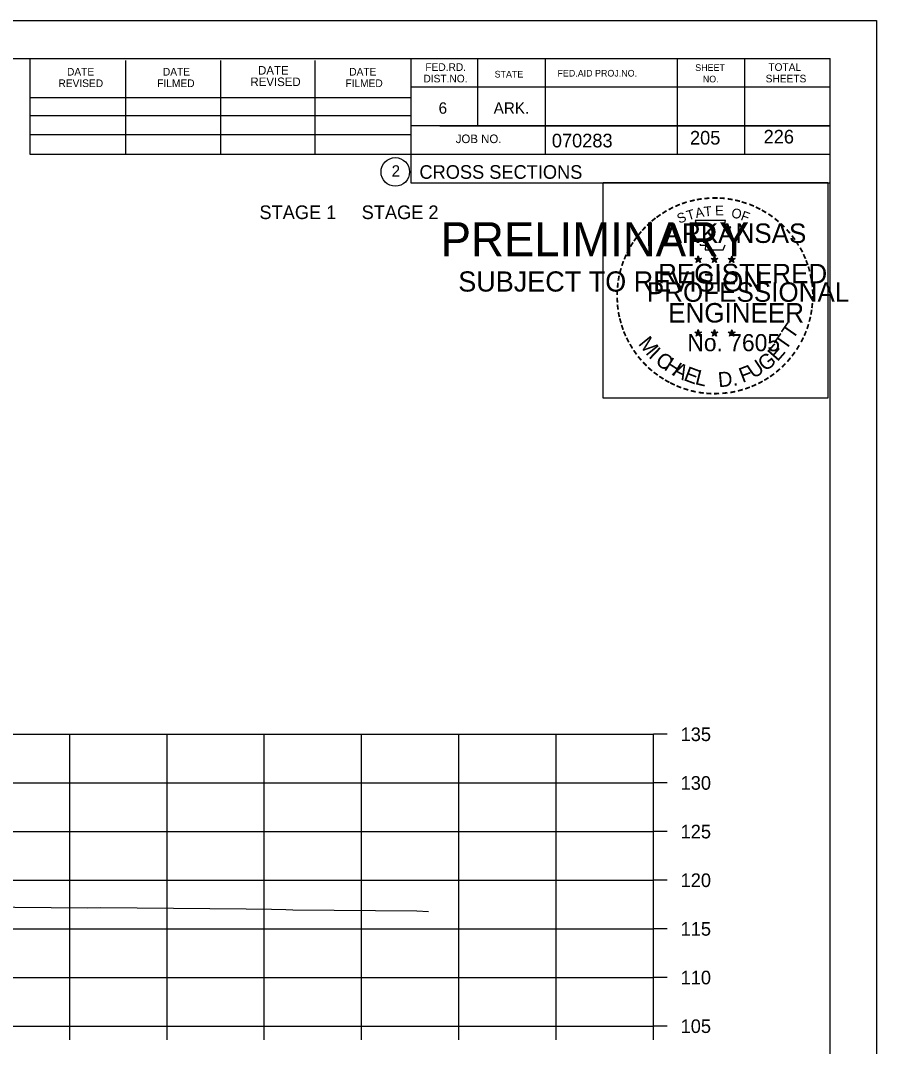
# Model space of a CAD drawing. Extents: x 1175611 to 1176402, y -433344 to -416213.
# Drawn here: x 1175855.9 to 1175943.9, y -420862 to -420756.6 of the extents above; entities that cross this region are included whole.
import ezdxf

# ---------------------------------------------------------------- set-up
doc = ezdxf.new("R2010")
doc.units = 0
for name, color, linetype in [('Default', 7, 'Continuous'), ('R_Axis', 7, 'Continuous'), ('R_Axis Annot', 7, 'Continuous'), ('R_Border', 7, 'Continuous'), ('R_Border Notes', 7, 'Continuous'), ('R_Border PE', 7, 'Continuous'), ('R_Border Prem', 7, 'Continuous'), ('R_Exist Surface', 7, 'Continuous'), ('R_Grid', 7, 'Continuous'), ('R_No Plot', 7, 'Continuous')]:
    doc.layers.add(name, color=color, linetype=linetype)

msp = doc.modelspace()

# ---------------------------------------------------------------- linework, layer by layer
at = {"layer": 'R_Axis'}
for p, q in [((1175920.97, -420859.95), (1175920.97, -420829.95)), ((1175922.37, -420829.95), (1175920.97, -420829.95)), ((1175922.37, -420834.95), (1175920.97, -420834.95)), ((1175922.37, -420839.95), (1175920.97, -420839.95)), ((1175922.37, -420844.95), (1175920.97, -420844.95)), ((1175922.37, -420849.95), (1175920.97, -420849.95)), ((1175922.37, -420854.95), (1175920.97, -420854.95)), ((1175640.97, -420859.95), (1175920.97, -420859.95)), ((1175860.97, -420861.35), (1175860.97, -420859.95)), ((1175870.97, -420861.35), (1175870.97, -420859.95)), ((1175880.97, -420861.35), (1175880.97, -420859.95)), ((1175890.97, -420861.35), (1175890.97, -420859.95)), ((1175900.97, -420861.35), (1175900.97, -420859.95)), ((1175910.97, -420861.35), (1175910.97, -420859.95)), ((1175920.97, -420861.35), (1175920.97, -420859.95)), ((1175922.37, -420859.95), (1175920.97, -420859.95))]:
    msp.add_line(p, q, dxfattribs=at)
at = {"layer": 'R_Border'}
for p, q in [((1175622.97, -420760.49), (1175939.15, -420760.49)), ((1175856.89, -420770.37), (1175856.89, -420760.49)), ((1175866.75, -420770.37), (1175866.75, -420760.69)), ((1175876.51, -420770.37), (1175876.51, -420760.69)), ((1175886.19, -420770.37), (1175886.19, -420760.69)), ((1175896.05, -420760.49), (1175896.05, -420773.29)), ((1175902.89, -420760.49), (1175902.89, -420767.43)), ((1175909.83, -420760.49), (1175909.83, -420770.37)), ((1175923.41, -420760.49), (1175923.41, -420770.37)), ((1175930.35, -420760.49), (1175930.35, -420770.37)), ((1175939.15, -420965.95), (1175939.15, -420760.49)), ((1175939.15, -420763.43), (1175896.05, -420763.43)), ((1175939.15, -420763.41), (1175939.15, -420763.41)), ((1175856.89, -420764.51), (1175896.05, -420764.51)), ((1175856.89, -420766.37), (1175896.05, -420766.37)), ((1175939.15, -420767.43), (1175896.05, -420767.43)), ((1175899.01, -420767.43), (1175939.15, -420767.43)), ((1175856.89, -420770.37), (1175856.89, -420768.31)), ((1175856.89, -420768.31), (1175896.05, -420768.31)), ((1175939.15, -420770.37), (1175856.89, -420770.37)), ((1175896.05, -420773.29), (1175939.15, -420773.29))]:
    msp.add_line(p, q, dxfattribs=at)
msp.add_circle((1175894.44, -420772.15), 1.47, dxfattribs=at)
at = {"layer": 'R_Border PE'}
for p, q in [((1175925.23, -420781.04), (1175925.58, -420781.15)), ((1175925.23, -420781.04), (1175925.49, -420781.08)), ((1175925.23, -420781.04), (1175925.47, -420781.16)), ((1175925.37, -420781.45), (1175925.58, -420781.15)), ((1175925.37, -420781.45), (1175925.49, -420781.2)), ((1175925.37, -420781.45), (1175925.58, -420781.23)), ((1175925.58, -420780.79), (1175925.54, -420781.04)), ((1175925.58, -420781.15), (1175925.58, -420780.79)), ((1175925.58, -420780.79), (1175925.63, -420781.04)), ((1175925.93, -420781.04), (1175925.58, -420781.15)), ((1175925.8, -420781.45), (1175925.58, -420781.15)), ((1175925.8, -420781.45), (1175925.58, -420781.23)), ((1175925.93, -420781.04), (1175925.64, -420781.09)), ((1175925.8, -420781.45), (1175925.66, -420781.16)), ((1175925.93, -420781.04), (1175925.73, -420781.14)), ((1175926.9, -420781.04), (1175927.25, -420781.15)), ((1175926.9, -420781.04), (1175927.16, -420781.08)), ((1175926.9, -420781.04), (1175927.14, -420781.16)), ((1175927.04, -420781.45), (1175927.25, -420781.15)), ((1175927.04, -420781.45), (1175927.16, -420781.2)), ((1175927.04, -420781.45), (1175927.25, -420781.23)), ((1175927.25, -420780.79), (1175927.21, -420781.04)), ((1175927.25, -420781.15), (1175927.25, -420780.79)), ((1175927.25, -420780.79), (1175927.3, -420781.04)), ((1175927.6, -420781.04), (1175927.25, -420781.15)), ((1175927.47, -420781.45), (1175927.25, -420781.15)), ((1175927.47, -420781.45), (1175927.25, -420781.23)), ((1175927.6, -420781.04), (1175927.31, -420781.09)), ((1175927.47, -420781.45), (1175927.33, -420781.16)), ((1175927.6, -420781.04), (1175927.4, -420781.14)), ((1175928.67, -420781.05), (1175929.02, -420781.16)), ((1175928.67, -420781.05), (1175928.92, -420781.1)), ((1175928.67, -420781.05), (1175928.91, -420781.17)), ((1175928.8, -420781.46), (1175929.02, -420781.16)), ((1175928.8, -420781.46), (1175928.93, -420781.22)), ((1175928.8, -420781.46), (1175929.02, -420781.24)), ((1175929.02, -420780.8), (1175928.98, -420781.05)), ((1175929.02, -420781.16), (1175929.02, -420780.8)), ((1175929.02, -420780.8), (1175929.07, -420781.05)), ((1175929.36, -420781.05), (1175929.02, -420781.16)), ((1175929.23, -420781.46), (1175929.02, -420781.16)), ((1175929.23, -420781.46), (1175929.02, -420781.25)), ((1175929.36, -420781.05), (1175929.08, -420781.1)), ((1175929.23, -420781.46), (1175929.09, -420781.17)), ((1175929.36, -420781.05), (1175929.16, -420781.15)), ((1175925.23, -420788.61), (1175925.58, -420788.72)), ((1175925.23, -420788.61), (1175925.48, -420788.66)), ((1175925.23, -420788.61), (1175925.47, -420788.73)), ((1175925.36, -420789.02), (1175925.58, -420788.72)), ((1175925.36, -420789.02), (1175925.49, -420788.78)), ((1175925.36, -420789.02), (1175925.58, -420788.8)), ((1175925.58, -420788.36), (1175925.54, -420788.61)), ((1175925.58, -420788.72), (1175925.58, -420788.36)), ((1175925.58, -420788.36), (1175925.63, -420788.61)), ((1175925.93, -420788.61), (1175925.58, -420788.72)), ((1175925.79, -420789.02), (1175925.58, -420788.72)), ((1175925.79, -420789.02), (1175925.58, -420788.81)), ((1175925.93, -420788.61), (1175925.64, -420788.66)), ((1175925.79, -420789.02), (1175925.66, -420788.73)), ((1175925.93, -420788.61), (1175925.72, -420788.71)), ((1175926.9, -420788.61), (1175927.25, -420788.72)), ((1175926.9, -420788.61), (1175927.15, -420788.66)), ((1175926.9, -420788.61), (1175927.14, -420788.73)), ((1175927.03, -420789.02), (1175927.25, -420788.72)), ((1175927.03, -420789.02), (1175927.16, -420788.78)), ((1175927.03, -420789.02), (1175927.25, -420788.8)), ((1175927.25, -420788.36), (1175927.21, -420788.61)), ((1175927.25, -420788.72), (1175927.25, -420788.36)), ((1175927.25, -420788.36), (1175927.3, -420788.61)), ((1175927.6, -420788.61), (1175927.25, -420788.72)), ((1175927.46, -420789.02), (1175927.25, -420788.72)), ((1175927.46, -420789.02), (1175927.25, -420788.81)), ((1175927.6, -420788.61), (1175927.31, -420788.66)), ((1175927.46, -420789.02), (1175927.32, -420788.73)), ((1175927.6, -420788.61), (1175927.39, -420788.71)), ((1175928.67, -420788.62), (1175929.02, -420788.73)), ((1175928.67, -420788.62), (1175928.92, -420788.67)), ((1175928.67, -420788.62), (1175928.9, -420788.74)), ((1175928.8, -420789.03), (1175929.02, -420788.73)), ((1175928.8, -420789.03), (1175928.93, -420788.79)), ((1175928.8, -420789.03), (1175929.01, -420788.81)), ((1175929.02, -420788.37), (1175928.97, -420788.62)), ((1175929.23, -420789.03), (1175929.01, -420788.82)), ((1175929.02, -420788.73), (1175929.02, -420788.37)), ((1175929.02, -420788.37), (1175929.06, -420788.62)), ((1175929.36, -420788.62), (1175929.02, -420788.73)), ((1175929.23, -420789.03), (1175929.02, -420788.73)), ((1175929.36, -420788.62), (1175929.08, -420788.67)), ((1175929.23, -420789.03), (1175929.09, -420788.74)), ((1175929.36, -420788.62), (1175929.16, -420788.72))]:
    msp.add_line(p, q, dxfattribs=at)
for points in [[(1175925.28, -420777.16), (1175925.54, -420777.99)], [(1175928.79, -420778.08), (1175928.93, -420777.8), (1175928.24, -420777.82), (1175928.39, -420777.16), (1175925.28, -420777.16)], [(1175925.77, -420779.58), (1175925.77, -420779.67), (1175926.33, -420779.69), (1175926.28, -420780.16), (1175928.15, -420780.16), (1175928.35, -420779.63)], [(1175925.58, -420780.79), (1175925.8, -420781.45), (1175925.23, -420781.04), (1175925.93, -420781.04), (1175925.37, -420781.45), (1175925.58, -420780.79)], [(1175927.25, -420780.79), (1175927.47, -420781.45), (1175926.9, -420781.04), (1175927.6, -420781.04), (1175927.04, -420781.45), (1175927.25, -420780.79)], [(1175929.02, -420780.8), (1175929.23, -420781.46), (1175928.67, -420781.05), (1175929.36, -420781.05), (1175928.8, -420781.46), (1175929.02, -420780.8)], [(1175925.58, -420788.36), (1175925.79, -420789.02), (1175925.23, -420788.61), (1175925.93, -420788.61), (1175925.36, -420789.02), (1175925.58, -420788.36)], [(1175927.25, -420788.36), (1175927.46, -420789.02), (1175926.9, -420788.61), (1175927.6, -420788.61), (1175927.03, -420789.02), (1175927.25, -420788.36)], [(1175929.02, -420788.37), (1175929.23, -420789.03), (1175928.67, -420788.62), (1175929.36, -420788.62), (1175928.8, -420789.03), (1175929.02, -420788.37)]]:
    msp.add_lwpolyline(points, dxfattribs=at)
for centre, radius in [((1175925.58, -420781.15), 0.172), ((1175925.58, -420781.15), 0.145), ((1175925.58, -420781.15), 0.116), ((1175925.58, -420781.15), 0.0991), ((1175925.58, -420781.15), 0.0747), ((1175925.58, -420781.15), 0.0495), ((1175925.58, -420781.15), 0.0296), ((1175927.25, -420781.15), 0.172), ((1175927.25, -420781.15), 0.145), ((1175927.25, -420781.15), 0.116), ((1175927.25, -420781.15), 0.0991), ((1175927.25, -420781.15), 0.0747), ((1175927.25, -420781.15), 0.0495), ((1175927.25, -420781.15), 0.0296), ((1175929.02, -420781.16), 0.172), ((1175929.02, -420781.16), 0.145), ((1175929.02, -420781.16), 0.116), ((1175929.02, -420781.16), 0.0991), ((1175929.02, -420781.16), 0.0747), ((1175929.02, -420781.16), 0.0495), ((1175929.02, -420781.16), 0.0296), ((1175925.58, -420788.72), 0.172), ((1175925.58, -420788.72), 0.145), ((1175925.58, -420788.72), 0.116), ((1175925.58, -420788.72), 0.0991), ((1175925.58, -420788.72), 0.0747), ((1175925.58, -420788.72), 0.0495), ((1175925.58, -420788.72), 0.0296), ((1175927.25, -420788.72), 0.172), ((1175927.25, -420788.72), 0.145), ((1175927.25, -420788.72), 0.116), ((1175927.25, -420788.72), 0.0991), ((1175927.25, -420788.72), 0.0747), ((1175927.25, -420788.72), 0.0495), ((1175927.25, -420788.72), 0.0296), ((1175929.01, -420788.73), 0.172), ((1175929.01, -420788.73), 0.145), ((1175929.01, -420788.73), 0.116), ((1175929.01, -420788.73), 0.0991), ((1175929.01, -420788.73), 0.0747), ((1175929.01, -420788.73), 0.0495), ((1175929.01, -420788.73), 0.0296)]:
    msp.add_circle(centre, radius, dxfattribs=at)
at = {"layer": 'R_Exist Surface'}
msp.add_lwpolyline([(1175844.12, -420847.61), (1175862.78, -420847.79), (1175864.16, -420847.74), (1175879.11, -420847.89), (1175881.72, -420847.91), (1175883.18, -420847.95), (1175883.92, -420847.98), (1175896.64, -420848.11), (1175897.85, -420848.18)], dxfattribs=at)
at = {"layer": 'R_Grid'}
for p, q in [((1175640.97, -420829.95), (1175920.97, -420829.95)), ((1175860.97, -420859.95), (1175860.97, -420829.95)), ((1175870.97, -420859.95), (1175870.97, -420829.95)), ((1175880.97, -420859.95), (1175880.97, -420829.95)), ((1175890.97, -420859.95), (1175890.97, -420829.95)), ((1175900.97, -420859.95), (1175900.97, -420829.95)), ((1175910.97, -420859.95), (1175910.97, -420829.95)), ((1175920.97, -420859.95), (1175920.97, -420829.95)), ((1175640.97, -420834.95), (1175920.97, -420834.95)), ((1175640.97, -420839.95), (1175920.97, -420839.95)), ((1175640.97, -420844.95), (1175920.97, -420844.95)), ((1175640.97, -420849.95), (1175920.97, -420849.95)), ((1175640.97, -420854.95), (1175920.97, -420854.95)), ((1175640.97, -420859.95), (1175920.97, -420859.95))]:
    msp.add_line(p, q, dxfattribs=at)
at = {"layer": 'R_No Plot'}
msp.add_line((1175610.57, -420756.59), (1175943.91, -420756.59), dxfattribs=at)
for points in [[(1175610.57, -420756.59), (1175943.91, -420756.59), (1175943.91, -420969.93), (1175610.57, -420969.93)], [(1175915.82, -420773.25), (1175938.92, -420773.25), (1175938.92, -420795.4), (1175915.82, -420795.4)]]:
    msp.add_lwpolyline(points, close=True, dxfattribs=at)

# ---------------------------------------------------------------- texts
at = {"layer": 'Default'}
msp.add_text('STAGE 1     STAGE 2', height=1.4, dxfattribs=at).set_placement((1175880.47, -420777))
at = {"layer": 'R_Axis Annot'}
for s, p in [('135', (1175923.77, -420830.65)), ('130', (1175923.77, -420835.65)), ('125', (1175923.77, -420840.65)), ('120', (1175923.77, -420845.65)), ('115', (1175923.77, -420850.65)), ('110', (1175923.77, -420855.65)), ('105', (1175923.77, -420860.65))]:
    msp.add_text(s, height=1.4, dxfattribs=at).set_placement(p)
at = {"layer": 'R_Border'}
for s, height, p in [('DATE', 0.782, (1175860.69, -420762.25)), ('DATE', 0.782, (1175870.55, -420762.25)), ('DATE', 0.879, (1175880.33, -420762.15)), ('DATE', 0.782, (1175889.71, -420762.25)), ('FED.RD.', 0.782, (1175897.53, -420761.77)), ('SHEET', 0.684, (1175925.27, -420761.77)), ('TOTAL', 0.782, (1175932.79, -420761.77)), ('REVISED', 0.879, (1175879.55, -420763.33)), ('DIST.NO.', 0.782, (1175897.33, -420762.95)), ('STATE', 0.684, (1175904.65, -420762.45)), ('FED.AID PROJ.NO.', 0.684, (1175911.11, -420762.35)), ('NO.', 0.684, (1175926.05, -420762.95)), ('SHEETS', 0.782, (1175932.51, -420762.95)), ('REVISED', 0.782, (1175859.81, -420763.43)), ('FILMED', 0.782, (1175869.97, -420763.43)), ('FILMED', 0.782, (1175889.31, -420763.43)), ('6', 1.17, (1175898.89, -420766.17)), ('ARK.', 1.172, (1175904.55, -420766.17)), ('JOB NO.', 0.879, (1175900.65, -420769.19)), ('070283', 1.4, (1175910.53, -420769.63)), ('2', 1.17, (1175894.06, -420772.64)), ('CROSS SECTIONS', 1.4, (1175896.92, -420772.86))]:
    msp.add_text(s, height=height, rotation=360, dxfattribs=at).set_placement(p)
at = {"layer": 'R_Border Notes'}
for s, p in [('205', (1175924.73, -420769.34)), ('226', (1175932.3, -420769.23))]:
    msp.add_text(s, height=1.4, dxfattribs=at).set_placement(p)
at = {"layer": 'R_Border PE'}
for s, height, rotation, p in [('-', 1.6, 19.1761, (1175924.02, -420776.03)), ('-', 1.6, 13.6301, (1175924.77, -420775.79)), ('-', 1.6, 10.2193, (1175925.45, -420775.63)), ('-', 1.6, 5.8968, (1175926.18, -420775.52)), ('-', 1.6, 0.1862, (1175926.95, -420775.45)), ('-', 1.6, 357.743, (1175927.67, -420775.46)), ('-', 1.6, 352.1617, (1175928.42, -420775.52)), ('-', 1.6, 347.2049, (1175929.14, -420775.63)), ('-', 1.6, 342.3362, (1175929.77, -420775.79)), ('-', 1.6, 34.0636, (1175922.16, -420776.99)), ('-', 1.6, 28.7918, (1175922.76, -420776.62)), ('-', 1.6, 24.3072, (1175923.39, -420776.3)), ('T', 1, 16.4036, (1175924.54, -420777.15)), ('A', 1, 11.2132, (1175925.37, -420776.9)), ('T', 1, 6.0228, (1175926.22, -420776.74)), ('E', 1, 0.8323, (1175927.32, -420776.63)), ('O', 1, 350.4515, (1175928.93, -420776.84)), ('F', 1, 340.0707, (1175929.88, -420777.06)), ('-', 1.6, 337.8551, (1175930.51, -420776.01)), ('-', 1.6, 334.1211, (1175931.14, -420776.28)), ('-', 1.6, 329.6409, (1175931.72, -420776.56)), ('-', 1.6, 42.9622, (1175920.67, -420778.18)), ('-', 1.6, 38.9507, (1175921.1, -420777.76)), ('-', 1.6, 36.2317, (1175921.58, -420777.39)), ('S', 1, 21.594, (1175923.63, -420777.48)), ('-', 1.6, 325.8627, (1175932.36, -420776.93)), ('-', 1.6, 320.5297, (1175932.97, -420777.35)), ('-', 1.6, 50.6142, (1175919.82, -420779.14)), ('-', 1.6, 48.423, (1175920.22, -420778.66)), ('ARKANSAS', 2, 360, (1175922.13, -420779.45)), ('-', 1.6, 315.5786, (1175933.57, -420777.84)), ('-', 1.6, 309.8797, (1175934.14, -420778.39)), ('-', 1.6, 58.0706, (1175919.08, -420780.24)), ('-', 1.6, 54.2325, (1175919.41, -420779.71)), ('-', 1.6, 306.6522, (1175934.66, -420778.99)), ('-', 1.4, 303.6753, (1175935.15, -420779.56)), ('-', 1.6, 62.8713, (1175918.77, -420780.85)), ('-', 1.6, 299.6684, (1175935.47, -420780.17)), ('-', 1.6, 72.3945, (1175918.29, -420782.09)), ('-', 1.6, 67.7743, (1175918.51, -420781.46)), ('DWB', 0.01, 360, (1175925.57, -420781.16)), ('DWB', 0.01, 360, (1175927.24, -420781.16)), ('DWB', 0.01, 360, (1175929, -420781.17)), ('-', 1.6, 294.6628, (1175935.79, -420780.78)), ('-', 1.6, 290.5728, (1175936.05, -420781.36)), ('-', 1.6, 75.461, (1175918.09, -420782.81)), ('REGISTERED', 2, 360, (1175921.45, -420783.6)), ('-', 1.6, 285.1233, (1175936.28, -420781.94)), ('-', 1.6, 85.1863, (1175917.89, -420784.21)), ('-', 1.6, 81.2013, (1175917.96, -420783.52)), ('PROFESSIONAL', 2, 360, (1175920.3, -420785.5)), ('-', 1.6, 280.5493, (1175936.48, -420782.68)), ('-', 1.6, 276.5962, (1175936.65, -420783.45)), ('-', 1.6, 89.0622, (1175917.86, -420784.91)), ('-', 1.6, 274.3301, (1175936.71, -420784.17)), ('-', 1.6, 94.1959, (1175917.9, -420785.64)), ('ENGINEER', 2, 360, (1175922.49, -420787.63)), ('-', 1.6, 263.5172, (1175936.72, -420785.47)), ('-', 1.6, 269.9407, (1175936.74, -420784.8)), ('-', 1.6, 98.9479, (1175917.97, -420786.3)), ('-', 1.6, 101.7149, (1175918.1, -420787.04)), ('-', 1.6, 260.9953, (1175936.65, -420786.12)), ('-', 1.6, 105.4578, (1175918.27, -420787.63)), ('T', 1.54, 55.055, (1175935.3, -420789.46)), ('-', 1.6, 252.8681, (1175936.36, -420787.52)), ('-', 1.6, 255.7626, (1175936.54, -420786.8)), ('-', 1.6, 109.0874, (1175918.48, -420788.26)), ('-', 1.6, 114.0643, (1175918.73, -420788.86)), ('No. 7605', 1.757, 360, (1175924.46, -420790.58)), ('DWB', 0.01, 360, (1175925.56, -420788.73)), ('DWB', 0.01, 360, (1175927.23, -420788.73)), ('DWB', 0.01, 360, (1175929, -420788.74)), ('T', 1.54, 55.055, (1175934.57, -420790.58)), ('-', 1.6, 247.8887, (1175936.14, -420788.19)), ('-', 1.6, 115.7289, (1175919.04, -420789.48)), ('-', 1.6, 120.4471, (1175919.4, -420790.06)), ('M', 1.54, 308.9175, (1175919.35, -420789.83)), ('E', 1.54, 48.7313, (1175933.72, -420791.71)), ('-', 1.6, 239.0712, (1175935.48, -420789.57)), ('-', 1.6, 244.6197, (1175935.87, -420788.82)), ('-', 1.6, 125.8934, (1175919.8, -420790.62)), ('I', 1.54, 316.4636, (1175920.39, -420791.15)), ('C', 1.54, 324.0197, (1175921.06, -420791.78)), ('G', 1.54, 38.2173, (1175932.47, -420792.73)), ('-', 1.6, 233.8452, (1175935.08, -420790.22)), ('-', 1.6, 130.7181, (1175920.26, -420791.18)), ('-', 1.6, 134.2238, (1175920.78, -420791.72)), ('H', 1.54, 327.5342, (1175921.97, -420792.43)), ('A', 1.54, 332.5513, (1175922.83, -420792.97)), ('F', 1.54, 20.8202, (1175930.13, -420793.85)), ('U', 1.54, 34.4052, (1175931.27, -420793.46)), ('-', 1.6, 225.7653, (1175934.17, -420791.35)), ('-', 1.6, 231.2538, (1175934.65, -420790.79)), ('-', 1.6, 138.9338, (1175921.3, -420792.19)), ('-', 1.6, 144.6463, (1175921.86, -420792.59)), ('-', 1.6, 148.0898, (1175922.42, -420792.96)), ('E', 1.54, 339.2068, (1175923.99, -420793.53)), ('L', 1.54, 346.2929, (1175925.18, -420793.95)), ('D.', 1.54, 5.2602, (1175927.68, -420794.29)), ('-', 1.6, 215.7363, (1175933.1, -420792.34)), ('-', 1.6, 221.0851, (1175933.65, -420791.86)), ('-', 1.6, 151.5704, (1175923, -420793.29)), ('-', 1.6, 154.6002, (1175923.52, -420793.53)), ('-', 1.6, 158.5612, (1175924.15, -420793.79)), ('-', 1.6, 204.2516, (1175931.38, -420793.39)), ('-', 1.6, 207.3568, (1175932.01, -420793.07)), ('-', 1.6, 212.2491, (1175932.56, -420792.72)), ('-', 1.6, 162.7983, (1175924.83, -420794)), ('-', 1.6, 167.5555, (1175925.55, -420794.17)), ('-', 1.6, 173.1155, (1175926.32, -420794.28)), ('-', 1.6, 176.5183, (1175927.07, -420794.33)), ('-', 1.6, 181.5918, (1175927.81, -420794.31)), ('-', 1.6, 185.8167, (1175928.62, -420794.23)), ('-', 1.6, 191.2858, (1175929.36, -420794.1)), ('-', 1.6, 195.4743, (1175930.09, -420793.9)), ('-', 1.6, 200.7184, (1175930.76, -420793.66))]:
    msp.add_text(s, height=height, rotation=rotation, dxfattribs=at).set_placement(p)
at = {"layer": 'R_Border Prem'}
for s, height, p in [('PRELIMINARY', 3.5, (1175899.1, -420780.82)), ('DWB', 0.01, (1175899.85, -420778.97)), ('SUBJECT TO REVISION', 2.0751, (1175900.91, -420784.45))]:
    msp.add_text(s, height=height, rotation=360, dxfattribs=at).set_placement(p)

doc.saveas('drawing.dxf')
